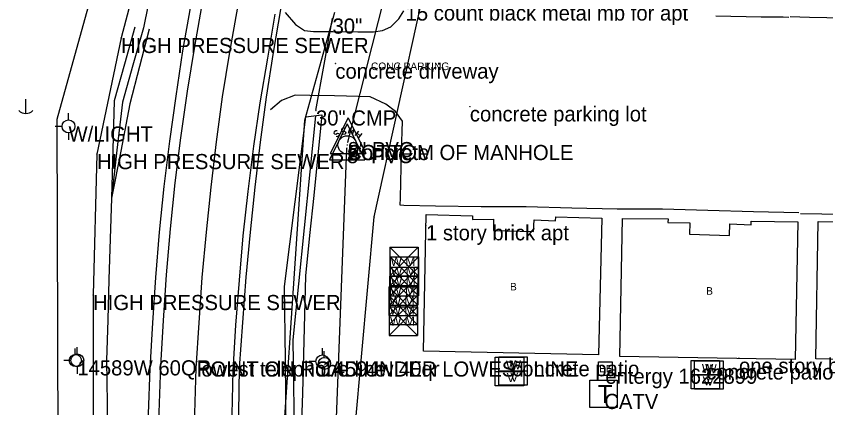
# Model space of a CAD drawing. Extents: x 1802180 to 1804859, y 572524 to 575172.
# Drawn here: x 1803144.4 to 1803411.6, y 572882.1 to 573011.4 of the extents above; entities that cross this region are included whole.
import ezdxf

# ---------------------------------------------------------------- set-up
doc = ezdxf.new("R2010")
doc.units = 0
for name, color, linetype in [('EX_EDGE_PAVEMENT', 7, 'Continuous'), ('S_BUILDING', 7, 'Continuous'), ('S_BUILDING_ANNOT', 7, 'Continuous'), ('S_CAL_CORNER', 7, 'Continuous'), ('S_DITCHLINE', 7, 'Continuous'), ('S_DRG_PT_SYM', 7, 'Continuous'), ('S_ELECTRIC_UTILITIES', 7, 'Continuous'), ('S_ELECTRIC_UTILITIES_ANNOT', 7, 'Continuous'), ('S_GAS_UTILITIES', 7, 'Continuous'), ('S_MAILBOX_ANNOT', 7, 'Continuous'), ('S_MANHOLE_ANNOT', 7, 'Continuous'), ('S_MISC_BOUNDARY', 7, 'Continuous'), ('S_MSC_PT_SYM', 7, 'Continuous'), ('S_PARKING', 7, 'Continuous'), ('S_PARKING_ANNOT', 7, 'Continuous'), ('S_PAVEMENT_CROWN', 7, 'Continuous'), ('S_SANITARY_SEWER', 7, 'Continuous'), ('S_SANITARY_SEWER_ANNOT', 7, 'Continuous'), ('S_SHOULDER', 7, 'Continuous'), ('S_SIDE_DRAIN', 7, 'Continuous'), ('S_SIDE_DRAIN_ANNOT', 7, 'Continuous'), ('S_SURVEY_TEXT_ANNOT', 7, 'Continuous'), ('S_TELEPHONE_UTILITIES', 7, 'Continuous'), ('S_TELEPHONE_UTILITIES_ANNOT', 7, 'Continuous'), ('S_UTILITY_POLE', 7, 'Continuous'), ('S_UTILITY_POLE_ANNOT', 7, 'Continuous'), ('S_UTL_PT_SYM', 7, 'Continuous'), ('S_WATER_UTILITIES', 7, 'Continuous')]:
    doc.layers.add(name, color=color, linetype=linetype)

msp = doc.modelspace()

# ---------------------------------------------------------------- linework, layer by layer
at = {"layer": 'EX_EDGE_PAVEMENT'}
for points in [[(1803190.96, 572775), (1803190.67, 572789.99), (1803190.52, 572805.05), (1803190.47, 572820.24), (1803190.56, 572835.38), (1803190.74, 572850.48), (1803191.11, 572865.67), (1803191.56, 572880.57), (1803192.13, 572895.93), (1803192.98, 572910.91), (1803194.03, 572925.97), (1803195.31, 572941.25), (1803196.89, 572956.4), (1803198.72, 572971.29), (1803200.89, 572986.62), (1803203.33, 573001.42), (1803205.96, 573016.44)], [(1803229.77, 573012.09), (1803227.31, 572997.57), (1803224.82, 572982.77), (1803222.69, 572968.45), (1803220.88, 572953.56), (1803219.24, 572938.89), (1803217.94, 572924.29), (1803216.81, 572909.44), (1803215.9, 572894.47), (1803215.53, 572879.86), (1803215.04, 572864.77), (1803214.7, 572849.98), (1803214.58, 572835.08), (1803214.46, 572820.23), (1803214.48, 572805.43), (1803214.88, 572790.5), (1803215.12, 572775.5)]]:
    msp.add_lwpolyline(points, dxfattribs=at)
at = {"layer": 'S_BUILDING'}
for points in [[(1803337.66, 572944.74), (1803336.65, 572899.57), (1803278.86, 572900.76), (1803279.7, 572945.89), (1803295.01, 572945.48), (1803294.98, 572944.28), (1803301.93, 572944.42), (1803301.98, 572940.64), (1803315.15, 572940.29), (1803315.31, 572944.18), (1803322.43, 572943.87), (1803322.53, 572945.18), (1803337.66, 572944.74)], [(1803402.38, 572943.48), (1803401.48, 572898.11), (1803343.67, 572899.1), (1803344.5, 572944.61), (1803359.58, 572944.47), (1803359.44, 572943.26), (1803366.76, 572943.23), (1803366.64, 572939.39), (1803379.87, 572938.96), (1803379.99, 572942.8), (1803386.96, 572942.48), (1803387.02, 572943.76), (1803402.38, 572943.48)], [(1803496.13, 572936.77), (1803495.42, 572896.35), (1803408.36, 572898.28), (1803409.13, 572943.64), (1803424.64, 572943.53), (1803424.51, 572942.03), (1803431.75, 572942.2), (1803431.72, 572938.2), (1803436.5, 572938.18), (1803436.52, 572943), (1803452.72, 572942.9), (1803452.72, 572941.49), (1803459.77, 572941.76), (1803459.75, 572937.75), (1803464.48, 572937.6), (1803464.54, 572942.64), (1803480.83, 572942.32), (1803480.84, 572941.04), (1803487.93, 572941.22), (1803487.91, 572937.31), (1803496.13, 572936.77)]]:
    msp.add_lwpolyline(points, dxfattribs=at)
at = {"layer": 'S_CAL_CORNER'}
for p, q in [((1803253.64, 572975.85), (1803247.76, 572964.03)), ((1803253.93, 572977.84), (1803248.06, 572966.02)), ((1803253.64, 572975.85), (1803259.45, 572964.03)), ((1803253.93, 572977.84), (1803259.74, 572966.02)), ((1803248.06, 572966.02), (1803259.74, 572966.02)), ((1803247.76, 572964.03), (1803259.45, 572964.03))]:
    msp.add_line(p, q, dxfattribs=at)
at = {"layer": 'S_DITCHLINE'}
for points in [[(1803191.07, 573030.48), (1803186.39, 573007.51), (1803182.91, 572995.28), (1803179.43, 572983.05), (1803177.62, 572967.17), (1803175.82, 572951.28), (1803175.41, 572937.89), (1803175, 572924.5), (1803174.59, 572911.11), (1803174.18, 572897.72), (1803174.36, 572883.63), (1803174.53, 572869.54), (1803174.71, 572855.44), (1803174.88, 572841.35), (1803174.91, 572827.64), (1803174.93, 572813.93), (1803174.96, 572800.22), (1803174.98, 572786.51), (1803174.73, 572776.19), (1803169.82, 572762.15)], [(1803183.56, 573007.74), (1803180.13, 572995.6), (1803176.71, 572983.46), (1803176.26, 572967.37), (1803175.82, 572951.28)], [(1803188.27, 573007.1), (1803185.1, 572994.78), (1803181.93, 572982.46), (1803178.87, 572966.87), (1803175.82, 572951.28)], [(1803233.51, 572873.82), (1803233.22, 572897.98), (1803232.93, 572922.13), (1803234.68, 572936.13), (1803236.43, 572950.13), (1803238.18, 572964.13), (1803239.93, 572978.13), (1803245.22, 572978.79), (1803243.9, 572965.52), (1803242.57, 572952.24), (1803241.24, 572938.96), (1803239.92, 572925.69), (1803239.56, 572912.78), (1803239.2, 572899.88), (1803238.85, 572886.98), (1803238.49, 572874.08)], [(1803236.24, 572874.49), (1803236.01, 572889.51), (1803235.77, 572904.52), (1803237.65, 572923.02), (1803239.52, 572941.52), (1803241.39, 572960.03), (1803243.27, 572978.53)]]:
    msp.add_lwpolyline(points, dxfattribs=at)
at = {"layer": 'S_DRG_PT_SYM'}
for points in [[(1803248.79, 573010.65), (1803248.79, 573010.7), (1803248.79, 573010.65), (1803248.74, 573010.65), (1803248.79, 573010.65), (1803248.79, 573010.6), (1803248.79, 573010.65), (1803248.84, 573010.65)], [(1803248.82, 573010.64), (1803248.82, 573010.69), (1803248.82, 573010.64), (1803248.77, 573010.64), (1803248.82, 573010.64), (1803248.82, 573010.59), (1803248.82, 573010.64), (1803248.87, 573010.64)], [(1803243.33, 572980.31), (1803243.33, 572980.36), (1803243.33, 572980.31), (1803243.28, 572980.31), (1803243.33, 572980.31), (1803243.33, 572980.26), (1803243.33, 572980.31), (1803243.38, 572980.31)]]:
    msp.add_lwpolyline(points, dxfattribs=at)
at = {"layer": 'S_ELECTRIC_UTILITIES'}
msp.add_lwpolyline([(1803336.57, 572892.79), (1803336.57, 572897.29), (1803341.07, 572897.29), (1803341.07, 572892.79)], close=True, dxfattribs=at)
at = {"layer": 'S_GAS_UTILITIES'}
for p, q in [((1803239.64, 572977.11), (1803249.61, 573012.7)), ((1803232.66, 572873.56), (1803239.64, 572977.11))]:
    msp.add_line(p, q, dxfattribs=at)
at = {"layer": 'S_MISC_BOUNDARY'}
msp.add_lwpolyline([(1802880.88, 573735.6), (1803051.71, 573733.48), (1803213.27, 573730.83), (1803216.46, 573532.09), (1803301.63, 573530.07), (1803296.75, 573432.28), (1803274.96, 573355.36), (1803226.68, 573219.53), (1803202.19, 573137.5), (1803157.77, 572977.33), (1803158.5, 572726.69), (1802889.88, 572728.1)], dxfattribs=at)
at = {"layer": 'S_MSC_PT_SYM'}
for points in [[(1803249.73, 572995.77), (1803249.73, 572995.82), (1803249.73, 572995.77), (1803249.68, 572995.77), (1803249.73, 572995.77), (1803249.73, 572995.72), (1803249.73, 572995.77), (1803249.78, 572995.77)], [(1803294.13, 572981.64), (1803294.13, 572981.69), (1803294.13, 572981.64), (1803294.08, 572981.64), (1803294.13, 572981.64), (1803294.13, 572981.59), (1803294.13, 572981.64), (1803294.18, 572981.64)], [(1803279.65, 572942.4), (1803279.65, 572942.45), (1803279.65, 572942.4), (1803279.6, 572942.4), (1803279.65, 572942.4), (1803279.65, 572942.35), (1803279.65, 572942.4), (1803279.7, 572942.4)], [(1803382.97, 572898.51), (1803382.97, 572898.56), (1803382.97, 572898.51), (1803382.92, 572898.51), (1803382.97, 572898.51), (1803382.97, 572898.46), (1803382.97, 572898.51), (1803383.02, 572898.51)], [(1803204.01, 572897.42), (1803204.01, 572897.47), (1803204.01, 572897.42), (1803203.96, 572897.42), (1803204.01, 572897.42), (1803204.01, 572897.37), (1803204.01, 572897.42), (1803204.06, 572897.42)], [(1803308.06, 572897.5), (1803308.06, 572897.55), (1803308.06, 572897.5), (1803308.01, 572897.5), (1803308.06, 572897.5), (1803308.06, 572897.45), (1803308.06, 572897.5), (1803308.11, 572897.5)], [(1803372.17, 572896.45), (1803372.17, 572896.5), (1803372.17, 572896.45), (1803372.12, 572896.45), (1803372.17, 572896.45), (1803372.17, 572896.4), (1803372.17, 572896.45), (1803372.22, 572896.45)]]:
    msp.add_lwpolyline(points, dxfattribs=at)
at = {"layer": 'S_PARKING'}
for points in [[(1803233.2, 573012.6), (1803236.54, 573008.71), (1803239.5, 573006.7), (1803242.51, 573006.32), (1803248.87, 573006.39), (1803257.13, 573006.19), (1803262.28, 573006.23), (1803265.25, 573006.67), (1803268.07, 573007.92), (1803270.73, 573010.53), (1803272.33, 573013.18)], [(1803233.2, 573012.6), (1803236.54, 573008.71), (1803239.5, 573006.7), (1803242.51, 573006.32), (1803248.87, 573006.39), (1803257.13, 573006.19), (1803262.28, 573006.23), (1803265.25, 573006.67), (1803268.07, 573007.92), (1803270.73, 573010.53), (1803272.33, 573013.18)], [(1803375.31, 573011.48), (1803390.31, 573011.23), (1803397.53, 573011.14), (1803399.43, 573011.13)], [(1803375.31, 573011.48), (1803390.31, 573011.23), (1803397.53, 573011.14), (1803399.43, 573011.13)], [(1803399.83, 573011.25), (1803406.21, 573011.13), (1803434.95, 573010.57), (1803454.97, 573010.23), (1803503.84, 573009.23), (1803504.48, 572983.54), (1803504.93, 572960.05), (1803505.24, 572944.27), (1803475.74, 572944.86), (1803424.33, 572945.8), (1803403.24, 572946.19)], [(1803402.73, 572946.5), (1803387.74, 572946.86), (1803372.7, 572947.27), (1803357.7, 572947.72), (1803342.76, 572947.71), (1803327.76, 572947.98), (1803312.74, 572948.42), (1803297.9, 572948.45), (1803282.82, 572948.72), (1803272.39, 572948.85), (1803271.17, 572949.02), (1803271.25, 572951.42), (1803271.55, 572966.57), (1803271.85, 572976.75), (1803269.61, 572979.96), (1803266.35, 572982.38), (1803261.25, 572984.81), (1803249.49, 572985.08), (1803241.25, 572985.24), (1803236.46, 572985.33), (1803231.93, 572983.59), (1803228.28, 572980.54)], [(1803402.73, 572946.5), (1803387.74, 572946.86), (1803372.7, 572947.27), (1803357.7, 572947.72), (1803342.76, 572947.71), (1803327.76, 572947.98), (1803312.74, 572948.42), (1803297.9, 572948.45), (1803282.82, 572948.72), (1803272.39, 572948.85), (1803271.17, 572949.02), (1803271.25, 572951.42), (1803271.55, 572966.57), (1803271.85, 572976.75), (1803269.61, 572979.96), (1803266.35, 572982.38), (1803261.25, 572984.81), (1803249.49, 572985.08), (1803241.25, 572985.24), (1803236.46, 572985.33), (1803231.93, 572983.59), (1803228.28, 572980.54)]]:
    msp.add_lwpolyline(points, dxfattribs=at)
at = {"layer": 'S_PAVEMENT_CROWN'}
msp.add_lwpolyline([(1803202.77, 572775.24), (1803202.46, 572790.24), (1803202.2, 572805.24), (1803202.14, 572820.24), (1803202.26, 572835.24), (1803202.49, 572850.23), (1803202.85, 572865.23), (1803203.36, 572880.22), (1803203.81, 572895.21), (1803204.74, 572910.18), (1803205.78, 572925.15), (1803207.14, 572940.08), (1803208.7, 572955), (1803210.47, 572969.9), (1803212.51, 572984.75), (1803214.89, 572999.56), (1803217.53, 573014.33)], dxfattribs=at)
at = {"layer": 'S_SANITARY_SEWER'}
for p, q in [((1803253.84, 572969.86), (1803305.33, 573172.39)), ((1803206.64, 573109.06), (1803178.99, 573004.24)), ((1803178.99, 573004.24), (1803171.03, 572965.9)), ((1803249.31, 572973.21), (1803249.23, 572972.82)), ((1803249.23, 572972.82), (1803249.42, 572972.55)), ((1803249.85, 572973.59), (1803249.31, 572973.21)), ((1803250.28, 572973.52), (1803249.85, 572973.59)), ((1803249.85, 572972.43), (1803250.39, 572972.78)), ((1803250.39, 572972.78), (1803250.86, 572972.7)), ((1803250.86, 572972.7), (1803251.01, 572972.43)), ((1803256.28, 572971.97), (1803257.52, 572973.44)), ((1803256.94, 572972.74), (1803257.91, 572971.93)), ((1803258.49, 572972.63), (1803257.25, 572971.15)), ((1803249.42, 572972.55), (1803249.85, 572972.43)), ((1803250.39, 572971.62), (1803250.01, 572971.7)), ((1803250.94, 572972.01), (1803250.39, 572971.62)), ((1803251.01, 572972.43), (1803250.94, 572972.01)), ((1803249.97, 572874.05), (1803253.55, 572967.87)), ((1803171.03, 572965.9), (1803169.74, 572919.36)), ((1803169.74, 572919.36), (1803169.86, 572853.93))]:
    msp.add_line(p, q, dxfattribs=at)
for points in [[(1803252.95, 572974.14), (1803252.6, 572974.41), (1803251.94, 572974.33), (1803251.71, 572973.98), (1803251.75, 572973.67), (1803252.1, 572973.36), (1803252.72, 572973.48), (1803253.11, 572973.17), (1803253.14, 572972.86), (1803252.87, 572972.47), (1803252.25, 572972.39), (1803251.9, 572972.66)], [(1803255.39, 572972.28), (1803255.93, 572974.14), (1803254.89, 572973.13), (1803254.5, 572974.56), (1803253.96, 572972.7)]]:
    msp.add_lwpolyline(points, dxfattribs=at)
msp.add_circle((1803253.64, 572968.9), 3.05, dxfattribs=at)
at = {"layer": 'S_SHOULDER'}
for points in [[(1803188.06, 572774.94), (1803187.64, 572789.93), (1803187.25, 572804.96), (1803187.05, 572819.98), (1803186.96, 572835.01), (1803187.13, 572850.03), (1803187.6, 572865.07), (1803188.05, 572880.08), (1803188.63, 572895.09), (1803189.46, 572910.14), (1803190.47, 572925.15), (1803191.68, 572940.15), (1803193.18, 572955.14), (1803195.08, 572970.09), (1803197.21, 572985), (1803199.42, 572999.92), (1803202, 573014.73), (1803204.73, 573029.52), (1803207.64, 573044.28), (1803210.93, 573059.01), (1803214.56, 573073.63), (1803217.45, 573083.45)], [(1803217.19, 572775.54), (1803216.95, 572790.56), (1803216.67, 572805.5), (1803216.65, 572820.48), (1803216.72, 572835.48), (1803217.08, 572850.44), (1803217.44, 572865.41), (1803217.82, 572880.43), (1803218.13, 572895.35), (1803219.14, 572910.28), (1803220.26, 572925.21), (1803221.76, 572940.08), (1803223.21, 572954.99), (1803224.98, 572969.82), (1803227.01, 572984.65), (1803229.31, 572999.47), (1803231.85, 573014.23), (1803234.7, 573028.93), (1803237.73, 573043.58), (1803241.04, 573058.18), (1803243.89, 573069.48), (1803244.54, 573072.71)]]:
    msp.add_lwpolyline(points, dxfattribs=at)
at = {"layer": 'S_SIDE_DRAIN'}
for p, q in [((1803243.33, 572980.31), (1803248.82, 573010.64)), ((1803248.82, 573010.64), (1803248.79, 573010.65))]:
    msp.add_line(p, q, dxfattribs=at)
at = {"layer": 'S_TELEPHONE_UTILITIES'}
msp.add_lwpolyline([(1803333.78, 572882.19), (1803333.78, 572891.19), (1803342.78, 572891.19), (1803342.78, 572882.19)], close=True, dxfattribs=at)
at = {"layer": 'S_UTILITY_POLE'}
for p, q in [((1803147.49, 572984.02), (1803147.49, 572979.29)), ((1803161.64, 572977.12), (1803161.64, 572979.36)), ((1803159.55, 572974.99), (1803157.23, 572974.99)), ((1803161.72, 572970.57), (1803161.72, 572972.89)), ((1803163.79, 572899.73), (1803163.79, 572901.71)), ((1803164.55, 572899.91), (1803164.55, 572902.16)), ((1803245.46, 572899.57), (1803245.46, 572901.82)), ((1803246.01, 572898.78), (1803246.01, 572900.76)), ((1803162.46, 572897.78), (1803160.13, 572897.78)), ((1803164.63, 572893.36), (1803164.63, 572895.69)), ((1803243.36, 572897.44), (1803241.04, 572897.44)), ((1803245.53, 572893.02), (1803245.53, 572895.35))]:
    msp.add_line(p, q, dxfattribs=at)
for centre, radius in [((1803161.65, 572975.01), 2.13), ((1803163.91, 572897.72), 2), ((1803164.55, 572897.8), 2.13), ((1803245.46, 572897.46), 2.13), ((1803246.12, 572896.77), 2)]:
    msp.add_circle(centre, radius, dxfattribs=at)
msp.add_arc((1803147.55, 572982.71), 3.41, 226.3972, 313.6028, dxfattribs=at)
at = {"layer": 'S_UTL_PT_SYM'}
for points in [[(1803178.99, 573004.24), (1803178.99, 573004.29), (1803178.99, 573004.24), (1803178.94, 573004.24), (1803178.99, 573004.24), (1803178.99, 573004.19), (1803178.99, 573004.24), (1803179.04, 573004.24)], [(1803239.64, 572977.11), (1803239.64, 572977.16), (1803239.64, 572977.11), (1803239.59, 572977.11), (1803239.64, 572977.11), (1803239.64, 572977.06), (1803239.64, 572977.11), (1803239.69, 572977.11)], [(1803253.84, 572969.86), (1803253.84, 572969.91), (1803253.84, 572969.86), (1803253.79, 572969.86), (1803253.84, 572969.86), (1803253.84, 572969.81), (1803253.84, 572969.86), (1803253.89, 572969.86)], [(1803253.55, 572967.87), (1803253.55, 572967.92), (1803253.55, 572967.87), (1803253.5, 572967.87), (1803253.55, 572967.87), (1803253.55, 572967.82), (1803253.55, 572967.87), (1803253.6, 572967.87)], [(1803253.65, 572968.9), (1803253.65, 572968.95), (1803253.65, 572968.9), (1803253.6, 572968.9), (1803253.65, 572968.9), (1803253.65, 572968.85), (1803253.65, 572968.9), (1803253.7, 572968.9)], [(1803171.03, 572965.9), (1803171.03, 572965.95), (1803171.03, 572965.9), (1803170.98, 572965.9), (1803171.03, 572965.9), (1803171.03, 572965.85), (1803171.03, 572965.9), (1803171.08, 572965.9)], [(1803262.53, 572945.13), (1803262.53, 572945.18), (1803262.53, 572945.13), (1803262.48, 572945.13), (1803262.53, 572945.13), (1803262.53, 572945.08), (1803262.53, 572945.13), (1803262.58, 572945.13)], [(1803169.74, 572919.36), (1803169.74, 572919.41), (1803169.74, 572919.36), (1803169.69, 572919.36), (1803169.74, 572919.36), (1803169.74, 572919.31), (1803169.74, 572919.36), (1803169.79, 572919.36)], [(1803204.01, 572897.42), (1803204.01, 572897.47), (1803204.01, 572897.42), (1803203.96, 572897.42), (1803204.01, 572897.42), (1803204.01, 572897.37), (1803204.01, 572897.42), (1803204.06, 572897.42)]]:
    msp.add_lwpolyline(points, dxfattribs=at)
at = {"layer": 'S_WATER_UTILITIES'}
for p, q in [((1803262.53, 572945.13), (1803278.2, 573016.08)), ((1803251.42, 572822.92), (1803262.53, 572945.13)), ((1803267.73, 572935.2), (1803277.07, 572935.2)), ((1803267.73, 572935.2), (1803267.73, 572925.71)), ((1803267.73, 572935.2), (1803277.07, 572925.71)), ((1803277.07, 572935.2), (1803267.73, 572925.71)), ((1803277.07, 572935.2), (1803277.07, 572925.71)), ((1803267.86, 572931.95), (1803277.2, 572931.95)), ((1803267.86, 572931.95), (1803267.86, 572922.45)), ((1803267.86, 572931.95), (1803277.2, 572922.45)), ((1803277.2, 572931.95), (1803267.86, 572922.45)), ((1803277.2, 572931.95), (1803277.2, 572922.45)), ((1803267.83, 572928.58), (1803277.17, 572928.58)), ((1803267.83, 572928.58), (1803267.83, 572919.09)), ((1803267.83, 572928.58), (1803277.17, 572919.09)), ((1803277.17, 572928.58), (1803267.83, 572919.09)), ((1803277.17, 572928.58), (1803277.17, 572919.09)), ((1803267.65, 572925.53), (1803276.99, 572925.53)), ((1803267.65, 572925.53), (1803267.65, 572916.03)), ((1803267.65, 572925.53), (1803276.99, 572916.03)), ((1803276.99, 572925.53), (1803267.65, 572916.03)), ((1803267.73, 572925.71), (1803277.07, 572925.71)), ((1803276.99, 572925.53), (1803276.99, 572916.03)), ((1803267.42, 572922.05), (1803276.75, 572922.05)), ((1803267.42, 572922.05), (1803267.42, 572912.56)), ((1803267.42, 572922.05), (1803276.75, 572912.56)), ((1803276.75, 572922.05), (1803267.42, 572912.56)), ((1803267.86, 572922.45), (1803277.2, 572922.45)), ((1803276.75, 572922.05), (1803276.75, 572912.56)), ((1803267.44, 572919.13), (1803276.77, 572919.13)), ((1803267.44, 572919.13), (1803267.44, 572909.64)), ((1803267.44, 572919.13), (1803276.77, 572909.64)), ((1803276.77, 572919.13), (1803267.44, 572909.64)), ((1803276.77, 572919.13), (1803276.77, 572909.64)), ((1803267.83, 572919.09), (1803277.17, 572919.09)), ((1803267.54, 572915.48), (1803276.87, 572915.48)), ((1803267.54, 572915.48), (1803267.54, 572905.99)), ((1803267.54, 572915.48), (1803276.87, 572905.99)), ((1803276.87, 572915.48), (1803267.54, 572905.99)), ((1803267.65, 572916.03), (1803276.99, 572916.03)), ((1803276.87, 572915.48), (1803276.87, 572905.99)), ((1803267.42, 572912.56), (1803276.75, 572912.56)), ((1803267.44, 572909.64), (1803276.77, 572909.64)), ((1803267.54, 572905.99), (1803276.87, 572905.99)), ((1803302.5, 572898.83), (1803311.92, 572898.83)), ((1803302.5, 572889.41), (1803302.5, 572898.83)), ((1803303.67, 572898.97), (1803313.08, 572898.97)), ((1803303.67, 572889.56), (1803303.67, 572898.97)), ((1803311.92, 572898.83), (1803311.92, 572889.41)), ((1803313.08, 572898.97), (1803313.08, 572889.56)), ((1803367.17, 572897.75), (1803376.59, 572897.75)), ((1803367.17, 572888.33), (1803367.17, 572897.75)), ((1803376.59, 572897.75), (1803376.59, 572888.33)), ((1803368.29, 572897.65), (1803377.71, 572897.65)), ((1803368.29, 572888.23), (1803368.29, 572897.65)), ((1803377.71, 572897.65), (1803377.71, 572888.23)), ((1803302.5, 572894.14), (1803311.92, 572894.14)), ((1803303.67, 572894.29), (1803313.08, 572894.29)), ((1803367.17, 572893.06), (1803376.59, 572893.06)), ((1803368.29, 572892.96), (1803377.71, 572892.96)), ((1803311.92, 572889.41), (1803302.5, 572889.41)), ((1803313.08, 572889.56), (1803303.67, 572889.56)), ((1803376.59, 572888.33), (1803367.17, 572888.33)), ((1803377.71, 572888.23), (1803368.29, 572888.23))]:
    msp.add_line(p, q, dxfattribs=at)

# ---------------------------------------------------------------- texts
at = {"layer": 'S_BUILDING_ANNOT'}
for p in [(1803307.39, 572920.85), (1803372.13, 572919.44)]:
    msp.add_text('B', height=2.5, dxfattribs=at).set_placement(p)
at = {"layer": 'S_ELECTRIC_UTILITIES'}
msp.add_text('BE', height=2.4, rotation=360, dxfattribs=at).set_placement((1803336.88, 572893.84))
at = {"layer": 'S_ELECTRIC_UTILITIES_ANNOT'}
for s, p in [('lowest telephone line ', (1803204.01, 572892.42)), ('entergy 1622899', (1803338.84, 572890.04))]:
    msp.add_text(s, height=5, dxfattribs=at).set_placement(p)
at = {"layer": 'S_MAILBOX_ANNOT'}
msp.add_text('15 count black metal mb for apt', height=5, dxfattribs=at).set_placement((1803272.91, 573009.96))
at = {"layer": 'S_MANHOLE_ANNOT'}
msp.add_text('BOTTOM OF MANHOLE', height=5, dxfattribs=at).set_placement((1803253.65, 572963.9))
at = {"layer": 'S_PARKING_ANNOT'}
msp.add_text('CONC PARKING', height=2.5, dxfattribs=at).set_placement((1803261.5, 572993.61))
at = {"layer": 'S_SANITARY_SEWER_ANNOT'}
for s, p in [('HIGH PRESSURE SEWER  ', (1803178.99, 572999.24)), ('8" PVC', (1803253.84, 572964.86)), ('8" PVC    ', (1803253.55, 572962.87)), ('Concrete', (1803253.64, 572963.9)), ('HIGH PRESSURE SEWER  ', (1803171.03, 572960.9)), ('HIGH PRESSURE SEWER  ', (1803169.74, 572914.36))]:
    msp.add_text(s, height=5, dxfattribs=at).set_placement(p)
at = {"layer": 'S_SIDE_DRAIN_ANNOT'}
for s, p in [('30"       ', (1803248.79, 573005.65)), ('30"       ', (1803248.82, 573005.64)), ('30" CMP', (1803243.33, 572975.31))]:
    msp.add_text(s, height=5, dxfattribs=at).set_placement(p)
at = {"layer": 'S_SURVEY_TEXT_ANNOT'}
for s, p in [('concrete driveway', (1803249.73, 572990.77)), ('concrete parking lot', (1803294.13, 572976.64)), ('1 story brick apt', (1803279.65, 572937.4)), ('concrete patio', (1803308.06, 572892.5)), ('one story brick apt', (1803382.97, 572893.51)), ('POINT ON ROAD UNDER LOWEST LINE ', (1803204.01, 572892.42)), ('concrete patio', (1803372.17, 572891.45))]:
    msp.add_text(s, height=5, dxfattribs=at).set_placement(p)
at = {"layer": 'S_TELEPHONE_UTILITIES'}
msp.add_text('T', height=6, rotation=360, dxfattribs=at).set_placement((1803336.35, 572883.69))
at = {"layer": 'S_TELEPHONE_UTILITIES_ANNOT'}
msp.add_text('CATV ', height=5, dxfattribs=at).set_placement((1803338.51, 572881.71))
at = {"layer": 'S_UTILITY_POLE_ANNOT'}
for s, p in [('W/LIGHT', (1803161.65, 572970.01)), ('14589W 60QR', (1803164.55, 572892.8)), ('14594w 40qr', (1803245.46, 572892.46))]:
    msp.add_text(s, height=5, dxfattribs=at).set_placement(p)
at = {"layer": 'S_WATER_UTILITIES'}
for s, p in [('W M', (1803267.94, 572928.97)), ('W M', (1803268.06, 572925.71)), ('W M', (1803268.04, 572922.35)), ('W M', (1803267.85, 572919.29)), ('W M', (1803267.62, 572915.82)), ('W M', (1803267.64, 572912.9)), ('W M', (1803267.74, 572909.25)), ('W', (1803307.22, 572894.82)), ('W', (1803306.05, 572894.67)), ('W', (1803370.72, 572893.59)), ('W', (1803371.84, 572893.49)), ('V', (1803306.29, 572890.61)), ('V', (1803307.46, 572890.75)), ('V', (1803370.96, 572889.53)), ('V', (1803372.08, 572889.43))]:
    msp.add_text(s, height=3, rotation=360, dxfattribs=at).set_placement(p)

doc.saveas('drawing.dxf')
